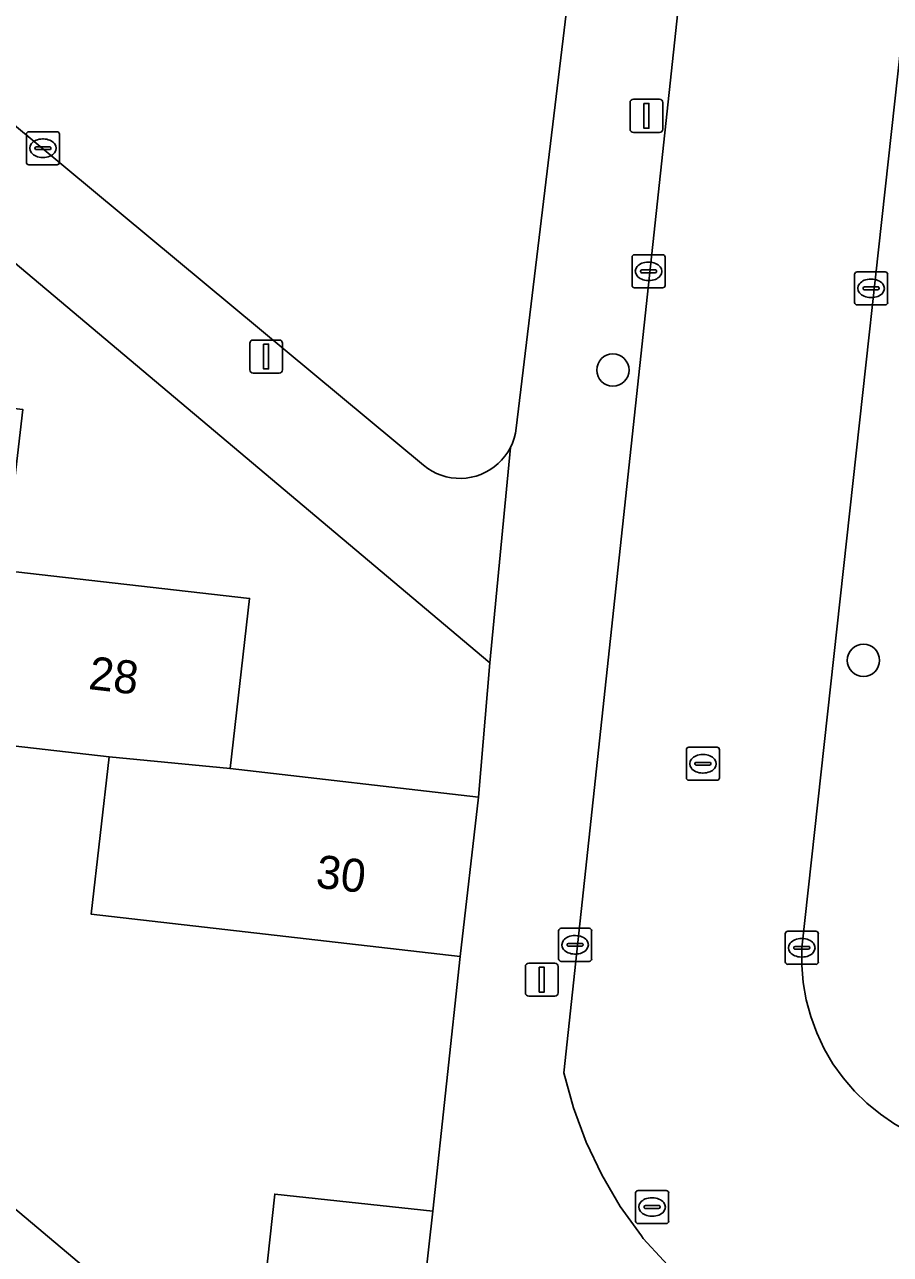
# Model space of a CAD drawing. Extents: x 162026 to 163502, y 387295 to 388169.
# Drawn here: x 162667.83 to 162694.04, y 388000.85 to 388038.06 of the extents above; entities that cross this region are included whole.
import ezdxf

# ---------------------------------------------------------------- set-up
doc = ezdxf.new("R2010")
doc.units = 0
for name, color, linetype in [('IMGEO_Boom', 7, 'Continuous'), ('IMGEO_Erf', 7, 'Continuous'), ('IMGEO_Kolk', 7, 'Continuous'), ('IMGEO_Lichtmast', 7, 'Continuous'), ('IMGEO_Pand', 7, 'Continuous'), ('IMGEO_Pand_nummerreeks', 7, 'Continuous'), ('IMGEO_Rijbaan_lokaal_open', 7, 'Continuous'), ('IMGEO_Rioolput', 7, 'Continuous'), ('IMGEO_Voetpad_open', 7, 'Continuous')]:
    doc.layers.add(name, color=color, linetype=linetype)

msp = doc.modelspace()

# ---------------------------------------------------------------- linework, layer by layer
at = {"layer": 'IMGEO_Boom'}
for centre in [(162685.641, 388027.604), (162693.226, 388018.821)]:
    msp.add_circle(centre, 0.489, dxfattribs=at)
at = {"layer": 'IMGEO_Erf'}
for points in [[(162643.285, 388055.15), (162679.912, 388024.722), (162680.034, 388024.629), (162680.165, 388024.548), (162680.301, 388024.478), (162680.444, 388024.421), (162680.591, 388024.377), (162680.742, 388024.347), (162680.894, 388024.33), (162681.048, 388024.326), (162681.201, 388024.336), (162681.353, 388024.36), (162681.502, 388024.398), (162681.647, 388024.448), (162681.786, 388024.512), (162681.92, 388024.587), (162682.046, 388024.674), (162682.165, 388024.773), (162682.273, 388024.881), (162682.372, 388024.998), (162682.46, 388025.124), (162682.536, 388025.258), (162682.6, 388025.397), (162682.652, 388025.542), (162682.69, 388025.691), (162682.715, 388025.846), (162684.412, 388039.904)], [(162646.491, 388038.815), (162653.885, 388037.916), (162653.328, 388033.061), (162660.889, 388032.194), (162660.324, 388027.265), (162667.774, 388026.411), (162667.217, 388021.544), (162674.644, 388020.693), (162674.053, 388015.544), (162681.568, 388014.683), (162681.912, 388018.747), (162641.666, 388052.615)], [(162669.847, 388011.141), (162670.392, 388015.898), (162662.979, 388016.747), (162663.564, 388021.848), (162656.289, 388022.682), (162656.85, 388027.572), (162649.203, 388028.413), (162649.748, 388033.336), (162642.351, 388034.344), (162643.006, 388039.122)], [(162635.21, 388029.442), (162670.194, 388000)], [(162675.114, 388000), (162675.402, 388002.672), (162680.185, 388002.155), (162681.016, 388009.86), (162669.847, 388011.141)]]:
    msp.add_lwpolyline(points, dxfattribs=at)
at = {"layer": 'IMGEO_Kolk'}
for p, q in [((162667.886, 388033.89), (162667.886, 388034.742)), ((162667.961, 388034.816), (162668.813, 388034.816)), ((162668.887, 388034.742), (162668.887, 388033.89)), ((162668.188, 388034.359), (162668.586, 388034.359)), ((162668.374, 388034.596), (162668.399, 388034.596)), ((162668.145, 388034.31), (162668.145, 388034.322)), ((162668.583, 388034.273), (162668.185, 388034.273)), ((162668.397, 388034.036), (162668.372, 388034.036)), ((162668.629, 388034.322), (162668.629, 388034.31)), ((162668.813, 388033.816), (162667.961, 388033.816)), ((162686.22, 388030.166), (162686.22, 388031.018)), ((162686.295, 388031.092), (162687.147, 388031.092)), ((162687.221, 388031.018), (162687.221, 388030.166)), ((162686.522, 388030.635), (162686.92, 388030.635)), ((162686.708, 388030.872), (162686.733, 388030.872)), ((162686.479, 388030.586), (162686.479, 388030.598)), ((162686.917, 388030.549), (162686.519, 388030.549)), ((162686.731, 388030.312), (162686.706, 388030.312)), ((162686.963, 388030.598), (162686.963, 388030.586)), ((162692.958, 388029.65), (162692.958, 388030.502)), ((162693.033, 388030.576), (162693.885, 388030.576)), ((162693.446, 388030.356), (162693.471, 388030.356)), ((162693.959, 388030.502), (162693.959, 388029.65)), ((162687.147, 388030.092), (162686.295, 388030.092)), ((162693.217, 388030.07), (162693.217, 388030.082)), ((162693.655, 388030.033), (162693.257, 388030.033)), ((162693.26, 388030.119), (162693.658, 388030.119)), ((162693.701, 388030.082), (162693.701, 388030.07)), ((162693.885, 388029.576), (162693.033, 388029.576)), ((162693.469, 388029.796), (162693.444, 388029.796)), ((162683.997, 388009.788), (162683.997, 388010.64)), ((162684.072, 388010.714), (162684.924, 388010.714)), ((162684.998, 388010.64), (162684.998, 388009.788)), ((162690.859, 388009.698), (162690.859, 388010.55)), ((162690.934, 388010.624), (162691.786, 388010.624)), ((162691.86, 388010.55), (162691.86, 388009.698)), ((162684.256, 388010.208), (162684.256, 388010.22)), ((162684.694, 388010.171), (162684.296, 388010.171)), ((162684.299, 388010.257), (162684.697, 388010.257)), ((162684.485, 388010.494), (162684.51, 388010.494)), ((162684.74, 388010.22), (162684.74, 388010.208)), ((162691.161, 388010.167), (162691.559, 388010.167)), ((162691.347, 388010.404), (162691.372, 388010.404)), ((162684.508, 388009.934), (162684.483, 388009.934)), ((162691.118, 388010.118), (162691.118, 388010.13)), ((162691.556, 388010.081), (162691.158, 388010.081)), ((162691.37, 388009.844), (162691.345, 388009.844)), ((162691.602, 388010.13), (162691.602, 388010.118)), ((162684.924, 388009.714), (162684.072, 388009.714)), ((162691.786, 388009.624), (162690.934, 388009.624))]:
    msp.add_line(p, q, dxfattribs=at)
for points in [[(162667.886, 388033.89), (162667.886, 388034.742)], [(162667.961, 388034.816), (162668.813, 388034.816)], [(162668.887, 388034.742), (162668.887, 388033.89)], [(162668.813, 388033.816), (162667.961, 388033.816)], [(162686.22, 388030.166), (162686.22, 388031.018)], [(162686.295, 388031.092), (162687.147, 388031.092)], [(162687.221, 388031.018), (162687.221, 388030.166)], [(162692.958, 388029.65), (162692.958, 388030.502)], [(162693.033, 388030.576), (162693.885, 388030.576)], [(162693.959, 388030.502), (162693.959, 388029.65)], [(162687.147, 388030.092), (162686.295, 388030.092)], [(162693.885, 388029.576), (162693.033, 388029.576)], [(162683.997, 388009.788), (162683.997, 388010.64)], [(162684.072, 388010.714), (162684.924, 388010.714)], [(162684.998, 388010.64), (162684.998, 388009.788)], [(162690.859, 388009.698), (162690.859, 388010.55)], [(162690.934, 388010.624), (162691.786, 388010.624)], [(162691.86, 388010.55), (162691.86, 388009.698)], [(162684.924, 388009.714), (162684.072, 388009.714)], [(162691.786, 388009.624), (162690.934, 388009.624)]]:
    msp.add_lwpolyline(points, dxfattribs=at)
for centre, radius, start, end in [((162667.963, 388034.74), 0.0765, 91.552, 178.448), ((162667.963, 388034.74), 0.0765, 91.552, 178.448), ((162668.811, 388034.74), 0.0765, 1.552, 88.448), ((162668.811, 388034.74), 0.0765, 1.552, 88.448), ((162668.185, 388034.319), 0.0403, 85.8775, 175.7526), ((162668.59, 388034.321), 0.0386, 1.7309, 96.639), ((162668.182, 388034.309), 0.0366, 178.938, 274.7102), ((162668.586, 388034.316), 0.043, 264.8664, 352.4533), ((162667.963, 388033.892), 0.0765, 181.552, 268.448), ((162667.963, 388033.892), 0.0765, 181.552, 268.448), ((162668.811, 388033.892), 0.0765, 271.552, 358.448), ((162668.811, 388033.892), 0.0765, 271.552, 358.448), ((162686.297, 388031.016), 0.0765, 91.552, 178.448), ((162686.297, 388031.016), 0.0765, 91.552, 178.448), ((162687.145, 388031.016), 0.0765, 1.552, 88.448), ((162687.145, 388031.016), 0.0765, 1.552, 88.448), ((162686.519, 388030.595), 0.0403, 85.8775, 175.7526), ((162686.924, 388030.597), 0.0386, 1.7309, 96.639), ((162686.516, 388030.585), 0.0366, 178.938, 274.7102), ((162686.92, 388030.592), 0.043, 264.8664, 352.4533), ((162693.035, 388030.5), 0.0765, 91.552, 178.448), ((162693.035, 388030.5), 0.0765, 91.552, 178.448), ((162693.883, 388030.5), 0.0765, 1.552, 88.448), ((162693.883, 388030.5), 0.0765, 1.552, 88.448), ((162686.297, 388030.168), 0.0765, 181.552, 268.448), ((162686.297, 388030.168), 0.0765, 181.552, 268.448), ((162687.145, 388030.168), 0.0765, 271.552, 358.448), ((162687.145, 388030.168), 0.0765, 271.552, 358.448), ((162693.257, 388030.079), 0.0403, 85.8775, 175.7526), ((162693.254, 388030.069), 0.0366, 178.938, 274.7102), ((162693.658, 388030.076), 0.043, 264.8664, 352.4533), ((162693.662, 388030.081), 0.0386, 1.7309, 96.639), ((162693.035, 388029.652), 0.0765, 181.552, 268.448), ((162693.035, 388029.652), 0.0765, 181.552, 268.448), ((162693.883, 388029.652), 0.0765, 271.552, 358.448), ((162693.883, 388029.652), 0.0765, 271.552, 358.448), ((162684.074, 388010.638), 0.0765, 91.552, 178.448), ((162684.074, 388010.638), 0.0765, 91.552, 178.448), ((162684.922, 388010.638), 0.0765, 1.552, 88.448), ((162684.922, 388010.638), 0.0765, 1.552, 88.448), ((162690.936, 388010.548), 0.0765, 91.552, 178.448), ((162690.936, 388010.548), 0.0765, 91.552, 178.448), ((162691.784, 388010.548), 0.0765, 1.552, 88.448), ((162691.784, 388010.548), 0.0765, 1.552, 88.448), ((162684.296, 388010.217), 0.0403, 85.8775, 175.7526), ((162684.293, 388010.207), 0.0366, 178.938, 274.7102), ((162684.697, 388010.214), 0.043, 264.8664, 352.4533), ((162684.701, 388010.219), 0.0386, 1.7309, 96.639), ((162691.158, 388010.127), 0.0403, 85.8775, 175.7526), ((162691.563, 388010.129), 0.0386, 1.7309, 96.639), ((162684.074, 388009.79), 0.0765, 181.552, 268.448), ((162684.074, 388009.79), 0.0765, 181.552, 268.448), ((162684.922, 388009.79), 0.0765, 271.552, 358.448), ((162684.922, 388009.79), 0.0765, 271.552, 358.448), ((162691.155, 388010.117), 0.0366, 178.938, 274.7102), ((162691.559, 388010.124), 0.043, 264.8664, 352.4533), ((162690.936, 388009.7), 0.0765, 181.552, 268.448), ((162690.936, 388009.7), 0.0765, 181.552, 268.448), ((162691.784, 388009.7), 0.0765, 271.552, 358.448), ((162691.784, 388009.7), 0.0765, 271.552, 358.448)]:
    msp.add_arc(centre, radius, start, end, dxfattribs=at)
for centre, major_axis, ratio, start_param, end_param in [((162668.373, 388034.316), (-0.387, 0.002), 0.722429, 4.712389, 7.853982), ((162668.398, 388034.316), (-0.39, 0.002), 0.717154, 1.570796, 4.712389), ((162686.707, 388030.592), (-0.387, 0.002), 0.722429, 4.712389, 7.853982), ((162686.732, 388030.592), (-0.39, 0.002), 0.717154, 1.570796, 4.712389), ((162693.445, 388030.076), (-0.387, 0.002), 0.722429, 4.712389, 7.853982), ((162693.47, 388030.076), (-0.39, 0.002), 0.717154, 1.570796, 4.712389), ((162684.484, 388010.214), (-0.387, 0.002), 0.722429, 4.712389, 7.853982), ((162684.509, 388010.214), (-0.39, 0.002), 0.717154, 1.570796, 4.712389), ((162691.346, 388010.124), (-0.387, 0.002), 0.722429, 4.712389, 7.853982), ((162691.371, 388010.124), (-0.39, 0.002), 0.717154, 1.570796, 4.712389)]:
    msp.add_ellipse(centre, major_axis=major_axis, ratio=ratio, start_param=start_param, end_param=end_param, dxfattribs=at)
at = {"layer": 'IMGEO_Lichtmast'}
for p, q in [((162686.161, 388034.896), (162686.161, 388035.696)), ((162686.161, 388035.696), (162686.161, 388034.896)), ((162686.261, 388035.796), (162687.051, 388035.796)), ((162687.051, 388035.796), (162686.261, 388035.796)), ((162687.151, 388035.696), (162687.151, 388034.896)), ((162687.151, 388034.896), (162687.151, 388035.696)), ((162687.051, 388034.796), (162686.261, 388034.796)), ((162686.261, 388034.796), (162687.051, 388034.796)), ((162674.648, 388027.613), (162674.648, 388028.413)), ((162674.648, 388028.413), (162674.648, 388027.613)), ((162674.748, 388028.513), (162675.538, 388028.513)), ((162675.538, 388028.513), (162674.748, 388028.513)), ((162675.638, 388028.413), (162675.638, 388027.613)), ((162675.638, 388027.613), (162675.638, 388028.413)), ((162675.538, 388027.513), (162674.748, 388027.513)), ((162674.748, 388027.513), (162675.538, 388027.513)), ((162682.992, 388008.758), (162682.992, 388009.558)), ((162682.992, 388009.558), (162682.992, 388008.758)), ((162683.092, 388009.658), (162683.882, 388009.658)), ((162683.882, 388009.658), (162683.092, 388009.658)), ((162683.982, 388009.558), (162683.982, 388008.758)), ((162683.982, 388008.758), (162683.982, 388009.558)), ((162683.882, 388008.658), (162683.092, 388008.658)), ((162683.092, 388008.658), (162683.882, 388008.658))]:
    msp.add_line(p, q, dxfattribs=at)
for points in [[(162686.581, 388035.671), (162686.731, 388035.671), (162686.731, 388034.921), (162686.581, 388034.921), (162686.581, 388035.671)], [(162675.068, 388028.388), (162675.218, 388028.388), (162675.218, 388027.638), (162675.068, 388027.638), (162675.068, 388028.388)], [(162683.412, 388009.533), (162683.562, 388009.533), (162683.562, 388008.783), (162683.412, 388008.783), (162683.412, 388009.533)]]:
    msp.add_lwpolyline(points, dxfattribs=at)
for centre, start, end in [((162686.261, 388035.696), 90, 180), ((162686.261, 388035.696), 90, 180), ((162687.051, 388035.696), 0, 90), ((162687.051, 388035.696), 360, 90), ((162686.261, 388034.896), 180, 270), ((162686.261, 388034.896), 180, 270), ((162687.051, 388034.896), 270, 0), ((162687.051, 388034.896), 270, 0), ((162674.748, 388028.413), 90, 180), ((162674.748, 388028.413), 90, 180), ((162675.538, 388028.413), 0, 90), ((162675.538, 388028.413), 360, 90), ((162674.748, 388027.613), 180, 270), ((162674.748, 388027.613), 180, 270), ((162675.538, 388027.613), 270, 0), ((162675.538, 388027.613), 270, 0), ((162683.092, 388009.558), 90, 180), ((162683.092, 388009.558), 90, 180), ((162683.882, 388009.558), 0, 90), ((162683.882, 388009.558), 360, 90), ((162683.092, 388008.758), 180, 270), ((162683.092, 388008.758), 180, 270), ((162683.882, 388008.758), 270, 0), ((162683.882, 388008.758), 270, 0)]:
    msp.add_arc(centre, 0.1, start, end, dxfattribs=at)
at = {"layer": 'IMGEO_Pand'}
for points in [[(162663.564, 388021.848), (162662.979, 388016.747), (162670.392, 388015.898), (162674.053, 388015.544), (162674.644, 388020.693), (162667.217, 388021.544)], [(162681.568, 388014.683), (162674.053, 388015.544), (162670.392, 388015.898), (162669.847, 388011.141), (162681.016, 388009.86)], [(162679.952, 388000), (162680.185, 388002.155), (162675.402, 388002.672), (162675.114, 388000), (162674.869, 387997.731), (162679.651, 387997.214)]]:
    msp.add_lwpolyline(points, close=True, dxfattribs=at)
at = {"layer": 'IMGEO_Rijbaan_lokaal_open'}
for points in [[(162693.094, 388089.517), (162684.159, 388006.341), (162684.447, 388005.278), (162684.829, 388004.245), (162685.302, 388003.25), (162685.861, 388002.301), (162686.503, 388001.406), (162686.561, 388001.333), (162687.793, 388000), (162689.363, 387998.753), (162690.314, 387998.176), (162691.313, 387997.687), (162692.352, 387997.289), (162693.422, 387996.985), (162694.516, 387996.778), (162695.358, 387996.686), (162711.103, 387995.021), (162719.635, 387994.119), (162720.319, 388001.136)], [(162720.319, 388001.136), (162713.441, 388001.893), (162696.921, 388003.939), (162696.662, 388003.959), (162696.14, 388004.036), (162695.627, 388004.158), (162695.126, 388004.326), (162694.643, 388004.538), (162694.181, 388004.792), (162693.743, 388005.087), (162693.333, 388005.42), (162692.955, 388005.787), (162692.611, 388006.188), (162692.304, 388006.617), (162692.036, 388007.072), (162691.811, 388007.549), (162691.629, 388008.044), (162691.491, 388008.554), (162691.4, 388009.073), (162691.356, 388009.599), (162691.359, 388010.127), (162699.217, 388081.572), (162699.978, 388088.505), (162700.031, 388088.7)]]:
    msp.add_lwpolyline(points, dxfattribs=at)
at = {"layer": 'IMGEO_Rioolput'}
for p, q in [((162687.866, 388015.266), (162687.866, 388016.118)), ((162687.941, 388016.192), (162688.793, 388016.192)), ((162688.867, 388016.118), (162688.867, 388015.266)), ((162688.168, 388015.735), (162688.566, 388015.735)), ((162688.354, 388015.972), (162688.379, 388015.972)), ((162688.125, 388015.686), (162688.125, 388015.698)), ((162688.563, 388015.649), (162688.165, 388015.649)), ((162688.377, 388015.412), (162688.352, 388015.412)), ((162688.609, 388015.698), (162688.609, 388015.686)), ((162688.793, 388015.192), (162687.941, 388015.192)), ((162686.403, 388002.781), (162687.255, 388002.781)), ((162686.328, 388001.855), (162686.328, 388002.707)), ((162686.816, 388002.561), (162686.841, 388002.561)), ((162687.329, 388002.707), (162687.329, 388001.855)), ((162686.587, 388002.275), (162686.587, 388002.287)), ((162687.025, 388002.238), (162686.627, 388002.238)), ((162686.63, 388002.324), (162687.028, 388002.324)), ((162686.839, 388002.001), (162686.814, 388002.001)), ((162687.071, 388002.287), (162687.071, 388002.275)), ((162687.255, 388001.781), (162686.403, 388001.781))]:
    msp.add_line(p, q, dxfattribs=at)
for points in [[(162687.866, 388015.266), (162687.866, 388016.118)], [(162687.941, 388016.192), (162688.793, 388016.192)], [(162688.867, 388016.118), (162688.867, 388015.266)], [(162688.793, 388015.192), (162687.941, 388015.192)], [(162686.403, 388002.781), (162687.255, 388002.781)], [(162686.328, 388001.855), (162686.328, 388002.707)], [(162687.329, 388002.707), (162687.329, 388001.855)], [(162687.255, 388001.781), (162686.403, 388001.781)]]:
    msp.add_lwpolyline(points, dxfattribs=at)
for centre, radius, start, end in [((162687.943, 388016.116), 0.0765, 91.552, 178.448), ((162687.943, 388016.116), 0.0765, 91.552, 178.448), ((162688.791, 388016.116), 0.0765, 1.552, 88.448), ((162688.791, 388016.116), 0.0765, 1.552, 88.448), ((162688.165, 388015.695), 0.0403, 85.8775, 175.7526), ((162688.57, 388015.697), 0.0386, 1.7309, 96.639), ((162688.162, 388015.685), 0.0366, 178.938, 274.7102), ((162688.566, 388015.692), 0.043, 264.8664, 352.4533), ((162687.943, 388015.268), 0.0765, 181.552, 268.448), ((162687.943, 388015.268), 0.0765, 181.552, 268.448), ((162688.791, 388015.268), 0.0765, 271.552, 358.448), ((162688.791, 388015.268), 0.0765, 271.552, 358.448), ((162686.405, 388002.705), 0.0765, 91.552, 178.448), ((162686.405, 388002.705), 0.0765, 91.552, 178.448), ((162687.253, 388002.705), 0.0765, 1.552, 88.448), ((162687.253, 388002.705), 0.0765, 1.552, 88.448), ((162686.627, 388002.284), 0.0403, 85.8775, 175.7526), ((162686.624, 388002.274), 0.0366, 178.938, 274.7102), ((162687.028, 388002.281), 0.043, 264.8664, 352.4533), ((162687.032, 388002.286), 0.0386, 1.7309, 96.639), ((162686.405, 388001.857), 0.0765, 181.552, 268.448), ((162686.405, 388001.857), 0.0765, 181.552, 268.448), ((162687.253, 388001.857), 0.0765, 271.552, 358.448), ((162687.253, 388001.857), 0.0765, 271.552, 358.448)]:
    msp.add_arc(centre, radius, start, end, dxfattribs=at)
for centre, major_axis, ratio, start_param, end_param in [((162688.353, 388015.692), (-0.387, 0.002), 0.722429, 4.712389, 7.853982), ((162688.378, 388015.692), (-0.39, 0.002), 0.717154, 1.570796, 4.712389), ((162686.815, 388002.281), (-0.387, 0.002), 0.722429, 4.712389, 7.853982), ((162686.84, 388002.281), (-0.39, 0.002), 0.717154, 1.570796, 4.712389)]:
    msp.add_ellipse(centre, major_axis=major_axis, ratio=ratio, start_param=start_param, end_param=end_param, dxfattribs=at)
at = {"layer": 'IMGEO_Voetpad_open'}
for points in [[(162689.906, 388089.745), (162688.426, 388074.624), (162687.853, 388069.675), (162686.556, 388056.327), (162686.549, 388056.263), (162686.511, 388056.049), (162685.357, 388048.663), (162684.922, 388044.751), (162684.412, 388039.904), (162682.715, 388025.846), (162682.69, 388025.691), (162682.652, 388025.542), (162682.6, 388025.397), (162682.536, 388025.258), (162681.912, 388018.747), (162681.568, 388014.683), (162681.016, 388009.86), (162680.185, 388002.155), (162679.952, 388000)], [(162687.793, 388000), (162686.561, 388001.333), (162686.503, 388001.406), (162685.861, 388002.301), (162685.302, 388003.25), (162684.829, 388004.245), (162684.447, 388005.278), (162684.159, 388006.341), (162693.094, 388089.517)], [(162699.217, 388081.572), (162691.359, 388010.127), (162691.356, 388009.599), (162691.4, 388009.073), (162691.491, 388008.554), (162691.629, 388008.044), (162691.811, 388007.549), (162692.036, 388007.072), (162692.304, 388006.617), (162692.611, 388006.188), (162692.955, 388005.787), (162693.333, 388005.42), (162693.743, 388005.087), (162694.181, 388004.792)], [(162641.666, 388052.615), (162681.912, 388018.747), (162682.536, 388025.258), (162682.46, 388025.124), (162682.372, 388024.998), (162682.273, 388024.881), (162682.165, 388024.773), (162682.046, 388024.674), (162681.92, 388024.587), (162681.786, 388024.512), (162681.647, 388024.448), (162681.502, 388024.398), (162681.353, 388024.36), (162681.201, 388024.336), (162681.048, 388024.326), (162680.894, 388024.33), (162680.742, 388024.347), (162680.591, 388024.377), (162680.444, 388024.421), (162680.301, 388024.478), (162680.165, 388024.548), (162680.034, 388024.629), (162679.912, 388024.722), (162643.285, 388055.15)], [(162670.194, 388000), (162635.21, 388029.442)]]:
    msp.add_lwpolyline(points, dxfattribs=at)

# ---------------------------------------------------------------- texts
at = {"layer": 'IMGEO_Pand_nummerreeks'}
for s, rotation, p in [('28', 353.4634, (162669.739, 388017.954)), ('30', 353.4641, (162676.619, 388011.949))]:
    msp.add_text(s, height=1, rotation=rotation, dxfattribs=at).set_placement(p)

doc.saveas('drawing.dxf')
